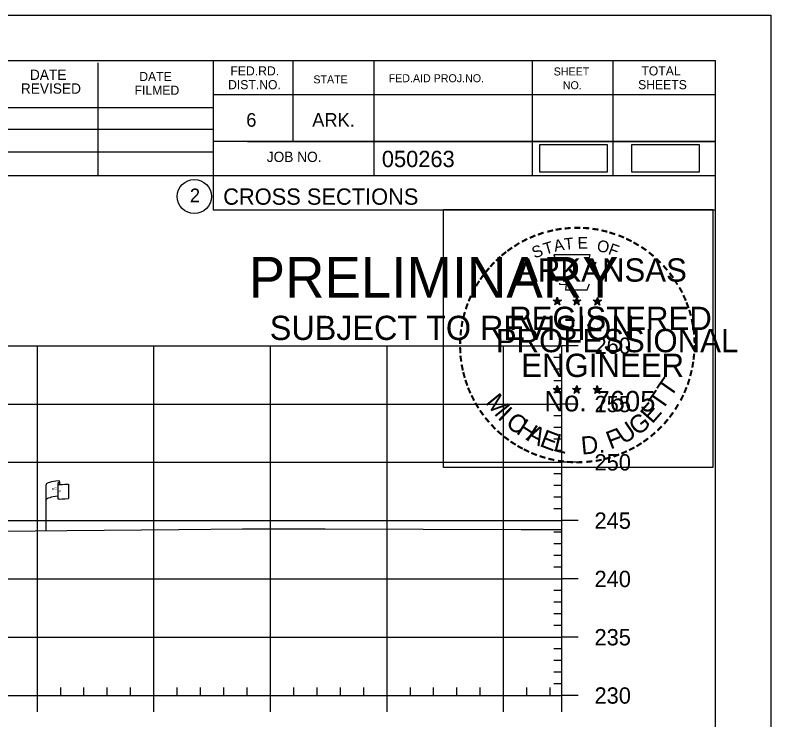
# Model space of a CAD drawing. Extents: x 1365647 to 1367999, y 387113 to 400173.
# Drawn here: x 1365992.2 to 1366057, y 397765.9 to 397826.3 of the extents above; entities that cross this region are included whole.
import ezdxf

# ---------------------------------------------------------------- set-up
doc = ezdxf.new("R2010")
doc.units = 0
for name, color, linetype in [('E_Existing ROW', 7, 'Continuous'), ('R_Axis', 7, 'Continuous'), ('R_Axis Annot', 7, 'Continuous'), ('R_Border', 7, 'Continuous'), ('R_Border PE', 7, 'Continuous'), ('R_Border Prem', 7, 'Continuous'), ('R_Detour', 7, 'Continuous'), ('R_Exist Surface', 7, 'Continuous'), ('R_Grid', 7, 'Continuous'), ('R_No Plot', 7, 'Continuous')]:
    doc.layers.add(name, color=color, linetype=linetype)

msp = doc.modelspace()

# ---------------------------------------------------------------- linework, layer by layer
at = {"layer": 'E_Existing ROW'}
for p, q in [((1365996.007, 397786.275), (1365996.007, 397786.034)), ((1365994.844, 397782.073), (1365994.844, 397786.024)), ((1365995.84, 397786.118), (1365995.84, 397786.105)), ((1365995.84, 397786.105), (1365995.84, 397784.878)), ((1365996.775, 397786.081), (1365996.775, 397784.841))]:
    msp.add_line(p, q, dxfattribs=at)
for centre, radius, start, end in [((1365995.918, 397786.119), 0.078, 88.6458, 274.28284), ((1365995.929, 397786.275), 0.0783, 263.07118, 93.95638), ((1365995.918, 397784.878), 0.0783, 180, 273.95638)]:
    msp.add_arc(centre, radius, start, end, dxfattribs=at)
for centre, major_axis, ratio, start_param, end_param in [((1365996.426, 397786.067), (-1.582, -0.043), 0.19887, 5.030368, 6.283185), ((1365997.134, 397786.183), (-1.227, -0.134), 0.052933, 0.159456, 1.268315), ((1365996.421, 397784.749), (-1.582, -0.043), 0.19887, 5.083035, 6.194897), ((1365997.134, 397784.943), (-1.227, -0.134), 0.052933, 0.159456, 1.268315)]:
    msp.add_ellipse(centre, major_axis=major_axis, ratio=ratio, start_param=start_param, end_param=end_param, dxfattribs=at)
at = {"layer": 'R_Axis'}
for p, q in [((1366039.095, 397767.941), (1366039.095, 397797.941)), ((1366040.495, 397797.941), (1366039.095, 397797.941)), ((1366039.095, 397796.941), (1366038.395, 397796.941)), ((1366039.095, 397795.941), (1366038.395, 397795.941)), ((1366039.095, 397794.941), (1366038.395, 397794.941)), ((1366039.095, 397793.941), (1366038.395, 397793.941)), ((1366040.495, 397792.941), (1366039.095, 397792.941)), ((1366039.095, 397791.941), (1366038.395, 397791.941)), ((1366039.095, 397790.941), (1366038.395, 397790.941)), ((1366039.095, 397789.941), (1366038.395, 397789.941)), ((1366039.095, 397788.941), (1366038.395, 397788.941)), ((1366040.495, 397787.941), (1366039.095, 397787.941)), ((1366039.095, 397786.941), (1366038.395, 397786.941)), ((1366039.095, 397785.941), (1366038.395, 397785.941)), ((1366039.095, 397784.941), (1366038.395, 397784.941)), ((1366039.095, 397783.941), (1366038.395, 397783.941)), ((1366040.495, 397782.941), (1366039.095, 397782.941)), ((1366039.095, 397781.941), (1366038.395, 397781.941)), ((1366039.095, 397780.941), (1366038.395, 397780.941)), ((1366039.095, 397779.941), (1366038.395, 397779.941)), ((1366039.095, 397778.941), (1366038.395, 397778.941)), ((1366040.495, 397777.941), (1366039.095, 397777.941)), ((1366039.095, 397776.941), (1366038.395, 397776.941)), ((1366039.095, 397775.941), (1366038.395, 397775.941)), ((1366039.095, 397774.941), (1366038.395, 397774.941)), ((1366039.095, 397773.941), (1366038.395, 397773.941)), ((1366040.495, 397772.941), (1366039.095, 397772.941)), ((1366039.095, 397771.941), (1366038.395, 397771.941)), ((1366039.095, 397770.941), (1366038.395, 397770.941)), ((1366039.095, 397769.941), (1366038.395, 397769.941)), ((1366039.095, 397768.941), (1366038.395, 397768.941)), ((1365996.095, 397767.941), (1365996.095, 397768.641)), ((1365998.095, 397767.941), (1365998.095, 397768.641)), ((1366000.095, 397767.941), (1366000.095, 397768.641)), ((1366002.095, 397767.941), (1366002.095, 397768.641)), ((1366006.095, 397767.941), (1366006.095, 397768.641)), ((1366008.095, 397767.941), (1366008.095, 397768.641)), ((1366010.095, 397767.941), (1366010.095, 397768.641)), ((1366012.095, 397767.941), (1366012.095, 397768.641)), ((1366016.095, 397767.941), (1366016.095, 397768.641)), ((1366018.095, 397767.941), (1366018.095, 397768.641)), ((1366020.095, 397767.941), (1366020.095, 397768.641)), ((1366022.095, 397767.941), (1366022.095, 397768.641)), ((1366026.095, 397767.941), (1366026.095, 397768.641)), ((1366028.095, 397767.941), (1366028.095, 397768.641)), ((1366030.095, 397767.941), (1366030.095, 397768.641)), ((1366032.095, 397767.941), (1366032.095, 397768.641)), ((1366036.095, 397767.941), (1366036.095, 397768.641)), ((1366038.095, 397767.941), (1366038.095, 397768.641)), ((1365749.095, 397767.941), (1366039.095, 397767.941)), ((1365994.095, 397766.541), (1365994.095, 397767.941)), ((1366004.095, 397766.541), (1366004.095, 397767.941)), ((1366014.095, 397766.541), (1366014.095, 397767.941)), ((1366024.095, 397766.541), (1366024.095, 397767.941)), ((1366034.095, 397766.541), (1366034.095, 397767.941)), ((1366039.095, 397766.541), (1366039.095, 397767.941)), ((1366040.495, 397767.941), (1366039.095, 397767.941))]:
    msp.add_line(p, q, dxfattribs=at)
at = {"layer": 'R_Border'}
for p, q in [((1365736.095, 397822.401), (1366052.275, 397822.401)), ((1365999.315, 397812.521), (1365999.315, 397822.201)), ((1366009.175, 397822.401), (1366009.175, 397809.601)), ((1366016.015, 397822.401), (1366016.015, 397815.461)), ((1366022.955, 397822.401), (1366022.955, 397812.521)), ((1366036.535, 397822.401), (1366036.535, 397812.521)), ((1366043.475, 397822.401), (1366043.475, 397812.521)), ((1366052.275, 397616.941), (1366052.275, 397822.401)), ((1366052.275, 397819.461), (1366009.175, 397819.461)), ((1366052.275, 397819.481), (1366052.275, 397819.481)), ((1365970.015, 397818.381), (1366009.175, 397818.381)), ((1365970.015, 397816.521), (1366009.175, 397816.521)), ((1366052.275, 397815.461), (1366009.175, 397815.461)), ((1366012.135, 397815.461), (1366052.275, 397815.461)), ((1365970.015, 397814.581), (1366009.175, 397814.581)), ((1366052.275, 397812.521), (1365970.015, 397812.521)), ((1366009.175, 397809.601), (1366052.275, 397809.601))]:
    msp.add_line(p, q, dxfattribs=at)
msp.add_circle((1366007.562, 397810.736), 1.467, dxfattribs=at)
at = {"layer": 'R_Border PE'}
for p, q in [((1366038.356, 397801.847), (1366038.705, 397801.736)), ((1366038.356, 397801.847), (1366038.609, 397801.802)), ((1366038.356, 397801.847), (1366038.593, 397801.725)), ((1366038.489, 397801.439), (1366038.705, 397801.736)), ((1366038.705, 397802.101), (1366038.664, 397801.849)), ((1366038.705, 397801.736), (1366038.705, 397802.101)), ((1366038.705, 397802.101), (1366038.754, 397801.851)), ((1366039.052, 397801.847), (1366038.705, 397801.736)), ((1366038.918, 397801.439), (1366038.705, 397801.736)), ((1366039.052, 397801.847), (1366038.766, 397801.798)), ((1366039.052, 397801.847), (1366038.848, 397801.745)), ((1366040.026, 397801.847), (1366040.375, 397801.736)), ((1366040.026, 397801.847), (1366040.279, 397801.802)), ((1366040.026, 397801.847), (1366040.263, 397801.725)), ((1366040.159, 397801.439), (1366040.375, 397801.736)), ((1366040.375, 397802.101), (1366040.334, 397801.849)), ((1366040.375, 397801.736), (1366040.375, 397802.101)), ((1366040.375, 397802.101), (1366040.424, 397801.851)), ((1366040.722, 397801.847), (1366040.375, 397801.736)), ((1366040.588, 397801.439), (1366040.375, 397801.736)), ((1366040.722, 397801.847), (1366040.436, 397801.798)), ((1366040.722, 397801.847), (1366040.518, 397801.745)), ((1366041.79, 397801.835), (1366042.139, 397801.724)), ((1366041.79, 397801.835), (1366042.043, 397801.79)), ((1366041.79, 397801.835), (1366042.027, 397801.713)), ((1366042.139, 397802.089), (1366042.098, 397801.837)), ((1366042.139, 397801.724), (1366042.139, 397802.089)), ((1366042.139, 397802.089), (1366042.188, 397801.839)), ((1366042.486, 397801.835), (1366042.139, 397801.724)), ((1366042.486, 397801.835), (1366042.2, 397801.786)), ((1366042.486, 397801.835), (1366042.282, 397801.733)), ((1366038.489, 397801.439), (1366038.615, 397801.683)), ((1366038.489, 397801.439), (1366038.703, 397801.656)), ((1366038.918, 397801.439), (1366038.703, 397801.653)), ((1366038.918, 397801.439), (1366038.781, 397801.73)), ((1366040.159, 397801.439), (1366040.285, 397801.683)), ((1366040.159, 397801.439), (1366040.373, 397801.656)), ((1366040.588, 397801.439), (1366040.373, 397801.653)), ((1366040.588, 397801.439), (1366040.451, 397801.73)), ((1366041.923, 397801.427), (1366042.139, 397801.724)), ((1366041.923, 397801.427), (1366042.049, 397801.671)), ((1366041.923, 397801.427), (1366042.137, 397801.644)), ((1366042.352, 397801.427), (1366042.137, 397801.641)), ((1366042.352, 397801.427), (1366042.139, 397801.724)), ((1366042.352, 397801.427), (1366042.215, 397801.718)), ((1366038.352, 397794.274), (1366038.701, 397794.163)), ((1366038.352, 397794.274), (1366038.605, 397794.229)), ((1366038.352, 397794.274), (1366038.589, 397794.152)), ((1366038.485, 397793.866), (1366038.701, 397794.163)), ((1366038.485, 397793.866), (1366038.611, 397794.11)), ((1366038.485, 397793.866), (1366038.699, 397794.083)), ((1366038.701, 397794.528), (1366038.66, 397794.276)), ((1366038.914, 397793.866), (1366038.699, 397794.08)), ((1366038.701, 397794.163), (1366038.701, 397794.528)), ((1366038.701, 397794.528), (1366038.75, 397794.278)), ((1366039.048, 397794.274), (1366038.701, 397794.163)), ((1366038.914, 397793.866), (1366038.701, 397794.163)), ((1366039.048, 397794.274), (1366038.762, 397794.225)), ((1366038.914, 397793.866), (1366038.777, 397794.157)), ((1366039.048, 397794.274), (1366038.844, 397794.172)), ((1366040.021, 397794.274), (1366040.37, 397794.163)), ((1366040.021, 397794.274), (1366040.274, 397794.229)), ((1366040.021, 397794.274), (1366040.258, 397794.152)), ((1366040.154, 397793.866), (1366040.37, 397794.163)), ((1366040.154, 397793.866), (1366040.28, 397794.11)), ((1366040.154, 397793.866), (1366040.368, 397794.083)), ((1366040.37, 397794.528), (1366040.329, 397794.276)), ((1366040.583, 397793.866), (1366040.368, 397794.08)), ((1366040.37, 397794.163), (1366040.37, 397794.528)), ((1366040.37, 397794.528), (1366040.419, 397794.278)), ((1366040.717, 397794.274), (1366040.37, 397794.163)), ((1366040.583, 397793.866), (1366040.37, 397794.163)), ((1366040.717, 397794.274), (1366040.431, 397794.225)), ((1366040.583, 397793.866), (1366040.446, 397794.157)), ((1366040.717, 397794.274), (1366040.513, 397794.172)), ((1366041.788, 397794.264), (1366042.137, 397794.153)), ((1366041.788, 397794.264), (1366042.041, 397794.219)), ((1366041.788, 397794.264), (1366042.025, 397794.142)), ((1366041.921, 397793.856), (1366042.137, 397794.153)), ((1366041.921, 397793.856), (1366042.047, 397794.1)), ((1366041.921, 397793.856), (1366042.135, 397794.073)), ((1366042.137, 397794.518), (1366042.096, 397794.266)), ((1366042.35, 397793.856), (1366042.135, 397794.07)), ((1366042.137, 397794.153), (1366042.137, 397794.518)), ((1366042.137, 397794.518), (1366042.186, 397794.268)), ((1366042.484, 397794.264), (1366042.137, 397794.153)), ((1366042.35, 397793.856), (1366042.137, 397794.153)), ((1366042.484, 397794.264), (1366042.198, 397794.215)), ((1366042.35, 397793.856), (1366042.213, 397794.147)), ((1366042.484, 397794.264), (1366042.28, 397794.162))]:
    msp.add_line(p, q, dxfattribs=at)
for points in [[(1366038.397, 397805.725), (1366038.666, 397804.898)], [(1366041.908, 397804.803), (1366042.05, 397805.087), (1366041.365, 397805.063), (1366041.513, 397805.725), (1366038.397, 397805.725)], [(1366038.889, 397803.302), (1366038.889, 397803.215), (1366039.452, 397803.196), (1366039.398, 397802.723), (1366041.268, 397802.723), (1366041.469, 397803.259)], [(1366038.705, 397802.101), (1366038.918, 397801.439), (1366038.356, 397801.847), (1366039.052, 397801.847), (1366038.489, 397801.439), (1366038.705, 397802.101)], [(1366040.375, 397802.101), (1366040.588, 397801.439), (1366040.026, 397801.847), (1366040.722, 397801.847), (1366040.159, 397801.439), (1366040.375, 397802.101)], [(1366042.139, 397802.089), (1366042.352, 397801.427), (1366041.79, 397801.835), (1366042.486, 397801.835), (1366041.923, 397801.427), (1366042.139, 397802.089)], [(1366038.701, 397794.528), (1366038.914, 397793.866), (1366038.352, 397794.274), (1366039.048, 397794.274), (1366038.485, 397793.866), (1366038.701, 397794.528)], [(1366040.37, 397794.528), (1366040.583, 397793.866), (1366040.021, 397794.274), (1366040.717, 397794.274), (1366040.154, 397793.866), (1366040.37, 397794.528)], [(1366042.137, 397794.518), (1366042.35, 397793.856), (1366041.788, 397794.264), (1366042.484, 397794.264), (1366041.921, 397793.856), (1366042.137, 397794.518)]]:
    msp.add_lwpolyline(points, dxfattribs=at)
for centre, radius in [((1366038.704, 397801.736), 0.172), ((1366038.704, 397801.736), 0.145), ((1366038.704, 397801.736), 0.116), ((1366038.704, 397801.736), 0.0991), ((1366038.704, 397801.736), 0.0747), ((1366038.704, 397801.736), 0.0495), ((1366038.704, 397801.736), 0.0296), ((1366040.374, 397801.736), 0.172), ((1366040.374, 397801.736), 0.145), ((1366040.374, 397801.736), 0.116), ((1366040.374, 397801.736), 0.0991), ((1366040.374, 397801.736), 0.0747), ((1366040.374, 397801.736), 0.0495), ((1366040.374, 397801.736), 0.0296), ((1366042.138, 397801.724), 0.172), ((1366042.138, 397801.724), 0.145), ((1366042.138, 397801.724), 0.116), ((1366042.138, 397801.724), 0.0991), ((1366042.138, 397801.724), 0.0747), ((1366042.138, 397801.724), 0.0495), ((1366042.138, 397801.724), 0.0296), ((1366038.7, 397794.163), 0.172), ((1366038.7, 397794.163), 0.145), ((1366038.7, 397794.163), 0.116), ((1366038.7, 397794.163), 0.0991), ((1366038.7, 397794.163), 0.0747), ((1366038.7, 397794.163), 0.0495), ((1366038.7, 397794.163), 0.0296), ((1366040.369, 397794.163), 0.172), ((1366040.369, 397794.163), 0.145), ((1366040.369, 397794.163), 0.116), ((1366040.369, 397794.163), 0.0991), ((1366040.369, 397794.163), 0.0747), ((1366040.369, 397794.163), 0.0495), ((1366040.369, 397794.163), 0.0296), ((1366042.136, 397794.153), 0.172), ((1366042.136, 397794.153), 0.145), ((1366042.136, 397794.153), 0.116), ((1366042.136, 397794.153), 0.0991), ((1366042.136, 397794.153), 0.0747), ((1366042.136, 397794.153), 0.0495), ((1366042.136, 397794.153), 0.0296)]:
    msp.add_circle(centre, radius, dxfattribs=at)
at = {"layer": 'R_Detour'}
for points in [[(1366037.165, 397812.869), (1366042.998, 397812.869), (1366042.998, 397815.179), (1366037.165, 397815.179)], [(1366045.079, 397812.862), (1366050.912, 397812.862), (1366050.912, 397815.172), (1366045.079, 397815.172)]]:
    msp.add_lwpolyline(points, close=True, dxfattribs=at)
at = {"layer": 'R_Exist Surface'}
msp.add_lwpolyline([(1365945.097, 397782.035), (1365950.998, 397781.892), (1365954.8, 397781.8), (1365958.507, 397781.842), (1365965.102, 397781.848), (1365983.274, 397781.967), (1365991.202, 397782.033), (1365996.617, 397782.093), (1366006.244, 397782.179), (1366011.705, 397782.231), (1366018.782, 397782.248), (1366035.616, 397782.193), (1366036.954, 397782.192), (1366039.095, 397782.183)], dxfattribs=at)
at = {"layer": 'R_Grid'}
for p, q in [((1365749.095, 397797.941), (1366039.095, 397797.941)), ((1365994.095, 397767.941), (1365994.095, 397797.941)), ((1366004.095, 397767.941), (1366004.095, 397797.941)), ((1366014.095, 397767.941), (1366014.095, 397797.941)), ((1366024.095, 397767.941), (1366024.095, 397797.941)), ((1366034.095, 397767.941), (1366034.095, 397797.941)), ((1366039.095, 397767.941), (1366039.095, 397797.941)), ((1365749.095, 397792.941), (1366039.095, 397792.941)), ((1365749.095, 397787.941), (1366039.095, 397787.941)), ((1365749.095, 397782.941), (1366039.095, 397782.941)), ((1365749.095, 397777.941), (1366039.095, 397777.941)), ((1365749.095, 397772.941), (1366039.095, 397772.941)), ((1365749.095, 397767.941), (1366039.095, 397767.941))]:
    msp.add_line(p, q, dxfattribs=at)
at = {"layer": 'R_No Plot'}
msp.add_line((1365723.694, 397826.295), (1366057.027, 397826.295), dxfattribs=at)
for points in [[(1365723.687, 397826.295), (1366057.027, 397826.295), (1366057.027, 397612.958), (1365723.687, 397612.958)], [(1366028.946, 397809.633), (1366052.044, 397809.633), (1366052.044, 397787.483), (1366028.946, 397787.483)]]:
    msp.add_lwpolyline(points, close=True, dxfattribs=at)

# ---------------------------------------------------------------- texts
at = {"layer": 'E_Existing ROW'}
for s, height, rotation, p in [('R ', 0.2, 9.98841, (1365995.364, 397785.526)), (' O', 0.2, 9.98841, (1365995.509, 397785.571)), ('W', 0.2, 351.17882, (1365995.839, 397785.402)), ('DWB 11-9-07', 0.001, 90, (1365996.007, 397786.035)), ('DWB 11-9-07', 0.001, 5.07169, (1365996.765, 397784.841)), ('DWB 11-9-07', 0.001, 90, (1365994.844, 397782.074))]:
    msp.add_text(s, height=height, rotation=rotation, dxfattribs=at).set_placement(p)
at = {"layer": 'R_Axis Annot'}
for s, p in [('260', (1366041.895, 397797.241)), ('255', (1366041.895, 397792.241)), ('250', (1366041.895, 397787.241)), ('245', (1366041.895, 397782.241)), ('240', (1366041.895, 397777.241)), ('235', (1366041.895, 397772.241)), ('230', (1366041.895, 397767.241))]:
    msp.add_text(s, height=1.4, dxfattribs=at).set_placement(p)
at = {"layer": 'R_Border'}
for s, height, p in [('FED.RD.', 0.7819, (1366010.655, 397821.121)), ('TOTAL', 0.7819, (1366045.915, 397821.121)), ('DATE', 0.8792, (1365993.455, 397820.741)), ('DATE', 0.7819, (1366002.835, 397820.641)), ('FED.AID PROJ.NO.', 0.684, (1366024.235, 397820.541)), ('SHEET', 0.684, (1366038.395, 397821.121)), ('DIST.NO.', 0.7819, (1366010.455, 397819.941)), ('STATE', 0.684, (1366017.775, 397820.441)), ('NO.', 0.684, (1366039.175, 397819.941)), ('SHEETS', 0.7819, (1366045.635, 397819.941)), ('REVISED', 0.8792, (1365992.675, 397819.561)), ('FILMED', 0.7819, (1366002.435, 397819.461)), ('6', 1.172, (1366012.015, 397816.721)), ('ARK.', 1.1723, (1366017.675, 397816.721)), ('JOB NO.', 0.8792, (1366013.775, 397813.701)), ('050263', 1.4, (1366023.651, 397813.26)), ('2', 1.172, (1366007.179, 397810.25)), ('CROSS SECTIONS', 1.4, (1366010.038, 397810.031))]:
    msp.add_text(s, height=height, rotation=360, dxfattribs=at).set_placement(p)
at = {"layer": 'R_Border PE'}
for s, height, rotation, p in [('-', 1.6, 19.17608, (1366037.145, 397806.852)), ('-', 1.6, 13.63015, (1366037.895, 397807.093)), ('-', 1.6, 10.21935, (1366038.573, 397807.255)), ('-', 1.6, 5.89682, (1366039.302, 397807.365)), ('-', 1.6, 0.18623, (1366040.074, 397807.437)), ('-', 1.6, 357.74304, (1366040.797, 397807.424)), ('-', 1.6, 352.16172, (1366041.541, 397807.368)), ('-', 1.6, 347.20489, (1366042.26, 397807.254)), ('-', 1.6, 342.3362, (1366042.895, 397807.099)), ('-', 1.6, 28.79182, (1366035.878, 397806.266)), ('-', 1.6, 24.30721, (1366036.511, 397806.583)), ('A', 1, 11.21318, (1366038.492, 397805.985)), ('T', 1, 6.02276, (1366039.341, 397806.151)), ('E', 1, 0.83234, (1366040.446, 397806.261)), ('O', 1, 350.4515, (1366042.05, 397806.051)), ('-', 1.6, 337.85509, (1366043.63, 397806.876)), ('-', 1.6, 334.12109, (1366044.261, 397806.605)), ('-', 1.6, 36.23174, (1366034.703, 397805.501)), ('-', 1.6, 34.06357, (1366035.281, 397805.896)), ('S', 1, 21.59401, (1366036.752, 397805.403)), ('T', 1, 16.4036, (1366037.666, 397805.734)), ('F', 1, 340.07066, (1366043.004, 397805.823)), ('-', 1.6, 329.64089, (1366044.84, 397806.322)), ('-', 1.6, 325.86266, (1366045.483, 397805.961)), ('-', 1.6, 42.96224, (1366033.794, 397804.706)), ('-', 1.6, 38.95066, (1366034.227, 397805.123)), ('-', 1.6, 320.52971, (1366046.093, 397805.535)), ('-', 1.6, 48.42305, (1366033.346, 397804.228)), ('ARKANSAS', 2, 360, (1366035.25, 397803.437)), ('-', 1.6, 315.57859, (1366046.692, 397805.047)), ('-', 1.6, 50.61417, (1366032.943, 397803.742)), ('-', 1.6, 309.87973, (1366047.261, 397804.497)), ('-', 1.6, 54.23247, (1366032.53, 397803.175)), ('-', 1.6, 306.65218, (1366047.786, 397803.895)), ('-', 1.6, 58.07063, (1366032.205, 397802.648)), ('-', 1.4, 303.67529, (1366048.272, 397803.327)), ('-', 1.6, 62.87135, (1366031.892, 397802.034)), ('-', 1.6, 299.66835, (1366048.591, 397802.72)), ('-', 1.6, 67.77427, (1366031.633, 397801.423)), ('DWB', 0.01, 360, (1366038.691, 397801.731)), ('DWB', 0.01, 360, (1366040.361, 397801.731)), ('-', 1.6, 294.66279, (1366048.915, 397802.108)), ('-', 1.6, 72.39447, (1366031.414, 397800.793)), ('REGISTERED', 2, 360, (1366034.572, 397799.288)), ('DWB', 0.01, 360, (1366042.125, 397801.719)), ('-', 1.6, 290.57283, (1366049.172, 397801.531)), ('-', 1.6, 75.46096, (1366031.217, 397800.079)), ('-', 1.6, 285.12326, (1366049.406, 397800.951)), ('-', 1.6, 81.20126, (1366031.085, 397799.366)), ('-', 1.6, 280.54934, (1366049.606, 397800.209)), ('-', 1.6, 85.18634, (1366031.009, 397798.675)), ('PROFESSIONAL', 2, 360, (1366033.424, 397797.384)), ('-', 1.6, 276.59616, (1366049.768, 397799.441)), ('-', 1.6, 89.06224, (1366030.984, 397797.974)), ('-', 1.6, 274.33011, (1366049.828, 397798.719)), ('-', 1.6, 269.94067, (1366049.862, 397798.087)), ('-', 1.6, 94.19588, (1366031.019, 397797.249)), ('ENGINEER', 2, 360, (1366035.611, 397795.259)), ('-', 1.6, 263.5172, (1366049.843, 397797.421)), ('-', 1.6, 98.94793, (1366031.091, 397796.582)), ('-', 1.6, 260.99529, (1366049.772, 397796.767)), ('-', 1.6, 101.71495, (1366031.226, 397795.849)), ('-', 1.6, 105.45785, (1366031.388, 397795.254)), ('T', 1.54, 55.05496, (1366048.42, 397793.428)), ('-', 1.6, 255.7626, (1366049.662, 397796.089)), ('-', 1.6, 109.08742, (1366031.603, 397794.623)), ('-', 1.6, 252.86809, (1366049.481, 397795.369)), ('-', 1.6, 114.06432, (1366031.857, 397794.027)), ('No. 7605', 1.757, 360, (1366037.585, 397792.308)), ('DWB', 0.01, 360, (1366038.686, 397794.159)), ('DWB', 0.01, 360, (1366040.355, 397794.157)), ('DWB', 0.01, 360, (1366042.122, 397794.148)), ('T', 1.54, 55.05496, (1366047.689, 397792.308)), ('-', 1.6, 247.88866, (1366049.258, 397794.696)), ('-', 1.6, 115.72885, (1366032.162, 397793.409)), ('M', 1.54, 308.91747, (1366032.472, 397793.054)), ('-', 1.6, 244.61971, (1366048.996, 397794.067)), ('-', 1.6, 120.44712, (1366032.519, 397792.823)), ('I', 1.54, 316.46364, (1366033.514, 397791.734)), ('E', 1.54, 48.73133, (1366046.843, 397791.181)), ('-', 1.6, 239.07125, (1366048.602, 397793.315)), ('-', 1.6, 125.89344, (1366032.922, 397792.262)), ('C', 1.54, 324.01974, (1366034.187, 397791.111)), ('G', 1.54, 38.21734, (1366045.59, 397790.161)), ('-', 1.6, 233.84524, (1366048.2, 397792.662)), ('-', 1.6, 130.71812, (1366033.384, 397791.71)), ('H', 1.54, 327.53419, (1366035.097, 397790.456)), ('U', 1.54, 34.40523, (1366044.391, 397789.428)), ('-', 1.6, 231.25377, (1366047.77, 397792.096)), ('-', 1.6, 134.22381, (1366033.901, 397791.165)), ('A', 1.54, 332.55127, (1366035.951, 397789.919)), ('E', 1.54, 339.20679, (1366037.109, 397789.357)), ('F', 1.54, 20.82016, (1366043.254, 397789.034)), ('-', 1.6, 225.76533, (1366047.291, 397791.532)), ('-', 1.6, 138.93382, (1366034.426, 397790.701)), ('-', 1.6, 144.64634, (1366034.982, 397790.295)), ('L', 1.54, 346.2929, (1366038.301, 397788.933)), ('D.', 1.54, 5.26016, (1366040.804, 397788.596)), ('-', 1.6, 215.73633, (1366046.22, 397790.551)), ('-', 1.6, 221.08509, (1366046.769, 397791.023)), ('-', 1.6, 148.08978, (1366035.543, 397789.924)), ('-', 1.6, 151.57039, (1366036.122, 397789.599)), ('-', 1.6, 212.24909, (1366045.686, 397790.164)), ('-', 1.6, 154.60019, (1366036.644, 397789.352)), ('-', 1.6, 158.56121, (1366037.268, 397789.098)), ('-', 1.6, 204.25161, (1366044.504, 397789.499)), ('-', 1.6, 207.35684, (1366045.128, 397789.818)), ('-', 1.6, 162.79826, (1366037.955, 397788.885)), ('-', 1.6, 167.55551, (1366038.67, 397788.721)), ('-', 1.6, 173.11546, (1366039.442, 397788.611)), ('-', 1.6, 185.81666, (1366041.743, 397788.653)), ('-', 1.6, 191.28576, (1366042.479, 397788.785)), ('-', 1.6, 195.47429, (1366043.208, 397788.984)), ('-', 1.6, 200.71842, (1366043.885, 397789.226)), ('-', 1.6, 176.51827, (1366040.19, 397788.558)), ('-', 1.6, 181.59176, (1366040.934, 397788.577))]:
    msp.add_text(s, height=height, rotation=rotation, dxfattribs=at).set_placement(p)
at = {"layer": 'R_Border Prem'}
for s, height, p in [('PRELIMINARY', 3.5, (1366012.226, 397802.064)), ('DWB', 0.01, (1366012.973, 397803.913)), ('SUBJECT TO REVISION', 2.07511, (1366014.035, 397798.435))]:
    msp.add_text(s, height=height, rotation=360, dxfattribs=at).set_placement(p)

doc.saveas('drawing.dxf')
